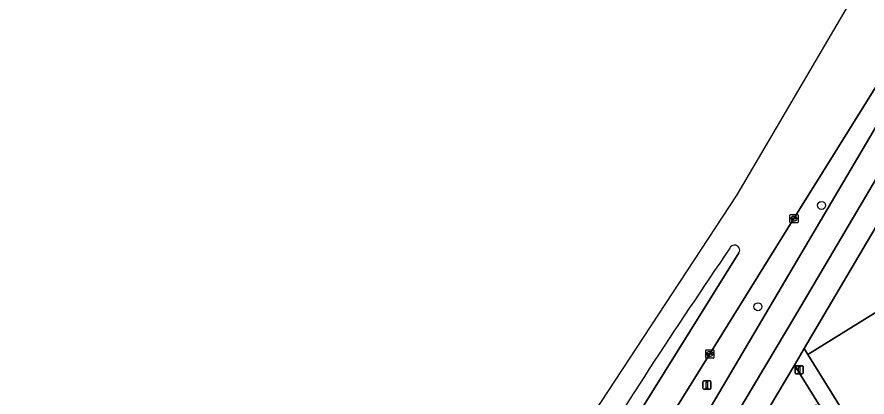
# Model space of a CAD drawing. Extents: x 159279 to 160377, y 384531 to 385888.
# Drawn here: x 159341.3 to 159445.5, y 385511.6 to 385558.2 of the extents above; entities that cross this region are included whole.
import ezdxf

# ---------------------------------------------------------------- set-up
doc = ezdxf.new("R2010")
doc.units = 0
for name, color, linetype in [('IMGEO_Berm_groen', 7, 'Continuous'), ('IMGEO_Boom', 7, 'Continuous'), ('IMGEO_Fietspad_open', 7, 'Continuous'), ('IMGEO_Groenvoorziening', 7, 'Continuous'), ('IMGEO_Kolk', 7, 'Continuous'), ('IMGEO_Lichtmast', 7, 'Continuous'), ('IMGEO_Rijbaan_lokaal_gesloten', 7, 'Continuous'), ('IMGEO_Rijbaan_lokaal_open', 7, 'Continuous'), ('IMGEO_Verkeerseiland_open', 7, 'Continuous'), ('IMGEO_Voetpad_open', 7, 'Continuous')]:
    doc.layers.add(name, color=color, linetype=linetype)

msp = doc.modelspace()

# ---------------------------------------------------------------- linework, layer by layer
at = {"layer": 'IMGEO_Berm_groen'}
for points in [[(159415.23, 385491.64), (159418.41, 385496.97), (159420.2, 385500), (159445.43, 385542.73), (159453.15, 385555.87)], [(159446.83, 385550.08), (159436.52, 385533.45), (159426.2, 385516.86), (159415.71, 385500), (159414.82, 385498.57), (159408.37, 385488.11), (159407.63, 385486.57), (159405.56, 385482.4), (159401, 385473.39), (159400.49, 385472.4), (159401.41, 385471.87), (159404.34, 385470.41), (159407.82, 385476.43), (159408.84, 385478.36), (159411.16, 385483.57)]]:
    msp.add_lwpolyline(points, dxfattribs=at)
at = {"layer": 'IMGEO_Boom'}
for centre in [(159439.9, 385535.07), (159432.1, 385522.65)]:
    msp.add_circle(centre, 0.489, dxfattribs=at)
at = {"layer": 'IMGEO_Fietspad_open'}
for points in [[(159436.86, 385521.88), (159447.15, 385539.33), (159456.49, 385555.06), (159462.16, 385564.75), (159478.78, 385592.8), (159500, 385628.79), (159502.06, 385632.25), (159511.62, 385648.28), (159513.52, 385651.46), (159520.01, 385662.3), (159526.36, 385673.05), (159527.44, 385674.88), (159533.51, 385685.12), (159539.59, 385695.37), (159545.45, 385704.85), (159550.64, 385713.23), (159559.64, 385727.26), (159565.9, 385736.74), (159572.42, 385746.41), (159574.98, 385750), (159579.08, 385755.76), (159586.55, 385766.24), (159592.35, 385774.26), (159598.39, 385782.48)], [(159523.48, 385674.2), (159515.46, 385660.61), (159511.5, 385654.13), (159508.96, 385649.83), (159506.14, 385645.12), (159500.96, 385636.54), (159499.71, 385634.4), (159491.08, 385619.97), (159477.17, 385596.28), (159463.2, 385572.94), (159453.15, 385555.87), (159445.43, 385542.73), (159420.2, 385500), (159418.41, 385496.97), (159415.23, 385491.64)], [(159417.82, 385490.09), (159420.89, 385495.3), (159423.85, 385500), (159436.86, 385521.88)]]:
    msp.add_lwpolyline(points, dxfattribs=at)
at = {"layer": 'IMGEO_Groenvoorziening'}
for points in [[(159454.57, 385526.93), (159454.62, 385527.2), (159448.9, 385536.35), (159437.77, 385517.53), (159438.21, 385516.81)], [(159442.79, 385504.86), (159443.08, 385505.03), (159436.57, 385515.49), (159433.52, 385510.33), (159427.39, 385500), (159423.7, 385493.78), (159423.23, 385492.98), (159426.4, 385490.97), (159439.21, 385510.61)]]:
    msp.add_lwpolyline(points, close=True, dxfattribs=at)
at = {"layer": 'IMGEO_Kolk'}
for p, q in [((159436.02, 385533.03), (159436.02, 385533.88)), ((159436.1, 385533.95), (159436.95, 385533.95)), ((159436.28, 385533.45), (159436.28, 385533.46)), ((159436.72, 385533.41), (159436.32, 385533.41)), ((159436.33, 385533.5), (159436.72, 385533.5)), ((159436.51, 385533.73), (159436.54, 385533.73)), ((159436.53, 385533.17), (159436.51, 385533.17)), ((159436.77, 385533.46), (159436.77, 385533.45)), ((159437.03, 385533.88), (159437.03, 385533.03)), ((159436.95, 385532.95), (159436.1, 385532.95)), ((159425.71, 385516.43), (159425.71, 385517.29)), ((159425.78, 385517.36), (159426.63, 385517.36)), ((159425.96, 385516.85), (159425.96, 385516.87)), ((159426.4, 385516.82), (159426, 385516.82)), ((159426.01, 385516.9), (159426.4, 385516.9)), ((159426.19, 385517.14), (159426.22, 385517.14)), ((159426.22, 385516.58), (159426.19, 385516.58)), ((159426.45, 385516.87), (159426.45, 385516.85)), ((159426.71, 385517.29), (159426.71, 385516.43)), ((159426.63, 385516.36), (159425.78, 385516.36))]:
    msp.add_line(p, q, dxfattribs=at)
for points in [[(159436.02, 385533.03), (159436.02, 385533.88)], [(159436.1, 385533.95), (159436.95, 385533.95)], [(159437.03, 385533.88), (159437.03, 385533.03)], [(159436.95, 385532.95), (159436.1, 385532.95)], [(159425.71, 385516.43), (159425.71, 385517.29)], [(159425.78, 385517.36), (159426.63, 385517.36)], [(159426.71, 385517.29), (159426.71, 385516.43)], [(159426.63, 385516.36), (159425.78, 385516.36)]]:
    msp.add_lwpolyline(points, dxfattribs=at)
for centre, radius, start, end in [((159436.1, 385533.88), 0.0765, 91.552, 178.448), ((159436.1, 385533.88), 0.0765, 91.552, 178.448), ((159436.32, 385533.46), 0.0403, 85.8775, 175.7526), ((159436.32, 385533.45), 0.0366, 178.938, 274.7102), ((159436.73, 385533.46), 0.0386, 1.7309, 96.639), ((159436.72, 385533.45), 0.043, 264.8664, 352.4533), ((159436.95, 385533.88), 0.0765, 1.552, 88.448), ((159436.95, 385533.88), 0.0765, 1.552, 88.448), ((159436.1, 385533.03), 0.0765, 181.552, 268.448), ((159436.1, 385533.03), 0.0765, 181.552, 268.448), ((159436.95, 385533.03), 0.0765, 271.552, 358.448), ((159436.95, 385533.03), 0.0765, 271.552, 358.448), ((159425.78, 385517.28), 0.0765, 91.552, 178.448), ((159425.78, 385517.28), 0.0765, 91.552, 178.448), ((159425.78, 385516.44), 0.0765, 181.552, 268.448), ((159425.78, 385516.44), 0.0765, 181.552, 268.448), ((159426, 385516.86), 0.0403, 85.8775, 175.7526), ((159426, 385516.85), 0.0366, 178.938, 274.7102), ((159426.41, 385516.86), 0.0386, 1.7309, 96.639), ((159426.41, 385516.86), 0.043, 264.8664, 352.4533), ((159426.63, 385517.28), 0.0765, 1.552, 88.448), ((159426.63, 385517.28), 0.0765, 1.552, 88.448), ((159426.63, 385516.44), 0.0765, 271.552, 358.448), ((159426.63, 385516.44), 0.0765, 271.552, 358.448)]:
    msp.add_arc(centre, radius, start, end, dxfattribs=at)
for centre, major_axis, ratio, start_param, end_param in [((159436.51, 385533.45), (-0.387, 0.002), 0.722429, 4.712389, 7.853982), ((159436.54, 385533.45), (-0.39, 0.002), 0.717154, 1.570796, 4.712389), ((159426.19, 385516.86), (-0.387, 0.002), 0.722429, 4.712389, 7.853982), ((159426.22, 385516.86), (-0.39, 0.002), 0.717154, 1.570796, 4.712389)]:
    msp.add_ellipse(centre, major_axis=major_axis, ratio=ratio, start_param=start_param, end_param=end_param, dxfattribs=at)
at = {"layer": 'IMGEO_Lichtmast'}
for p, q in [((159436.75, 385515.42), (159437.54, 385515.42)), ((159437.54, 385515.42), (159436.75, 385515.42)), ((159436.65, 385514.52), (159436.65, 385515.32)), ((159436.65, 385515.32), (159436.65, 385514.52)), ((159437.54, 385514.42), (159436.75, 385514.42)), ((159436.75, 385514.42), (159437.54, 385514.42)), ((159437.64, 385515.32), (159437.64, 385514.52)), ((159437.64, 385514.52), (159437.64, 385515.32)), ((159425.36, 385512.65), (159425.36, 385513.45)), ((159425.36, 385513.45), (159425.36, 385512.65)), ((159425.46, 385513.55), (159426.25, 385513.55)), ((159426.25, 385513.55), (159425.46, 385513.55)), ((159426.35, 385513.45), (159426.35, 385512.65)), ((159426.35, 385512.65), (159426.35, 385513.45)), ((159426.25, 385512.55), (159425.46, 385512.55)), ((159425.46, 385512.55), (159426.25, 385512.55))]:
    msp.add_line(p, q, dxfattribs=at)
for points in [[(159437.07, 385515.3), (159437.22, 385515.3), (159437.22, 385514.55), (159437.07, 385514.55), (159437.07, 385515.3)], [(159425.78, 385513.42), (159425.93, 385513.42), (159425.93, 385512.67), (159425.78, 385512.67), (159425.78, 385513.42)]]:
    msp.add_lwpolyline(points, dxfattribs=at)
for centre, start, end in [((159436.75, 385515.32), 90, 180), ((159436.75, 385515.32), 90, 180), ((159437.54, 385515.32), 0, 90), ((159437.54, 385515.32), 360, 90), ((159436.75, 385514.52), 180, 270), ((159436.75, 385514.52), 180, 270), ((159437.54, 385514.52), 270, 0), ((159437.54, 385514.52), 270, 0), ((159425.46, 385513.45), 90, 180), ((159425.46, 385513.45), 90, 180), ((159426.25, 385513.45), 0, 90), ((159426.25, 385513.45), 360, 90), ((159425.46, 385512.65), 180, 270), ((159425.46, 385512.65), 180, 270), ((159426.25, 385512.65), 270, 0), ((159426.25, 385512.65), 270, 0)]:
    msp.add_arc(centre, 0.1, start, end, dxfattribs=at)
at = {"layer": 'IMGEO_Rijbaan_lokaal_gesloten'}
for points in [[(159508.97, 385671.83), (159429.52, 385536.38), (159381.18, 385462.72), (159367.49, 385434.08), (159341.31, 385367.72)], [(159375.26, 385427.49), (159384.67, 385443.45), (159385.26, 385444.65), (159386.23, 385446.29), (159392.69, 385457.05), (159393.27, 385458.12), (159400.49, 385472.4), (159401, 385473.39), (159405.56, 385482.4), (159407.63, 385486.57), (159408.37, 385488.11), (159414.82, 385498.57), (159415.71, 385500), (159426.2, 385516.86), (159436.52, 385533.45), (159446.83, 385550.08)], [(159429.78, 385529.26), (159411.55, 385500)]]:
    msp.add_lwpolyline(points, dxfattribs=at)
for centre, radius, start, end in [((159429.24, 385529.58), 0.63, 329.0514, 154.9268), ((160111.13, 385064.33), 826.11, 145.70129, 148.17153)]:
    msp.add_arc(centre, radius, start, end, dxfattribs=at)
at = {"layer": 'IMGEO_Rijbaan_lokaal_open'}
msp.add_lwpolyline([(159477.87, 385489.58), (159454.57, 385526.93), (159438.21, 385516.81), (159461.54, 385479.21)], dxfattribs=at)
at = {"layer": 'IMGEO_Verkeerseiland_open'}
msp.add_lwpolyline([(159400.56, 385482.36), (159411.55, 385500), (159429.78, 385529.26)], dxfattribs=at)
for centre, radius, start, end in [((159429.24, 385529.58), 0.63, 329.0514, 154.9268), ((160111.13, 385064.33), 826.11, 145.70129, 148.17153)]:
    msp.add_arc(centre, radius, start, end, dxfattribs=at)
at = {"layer": 'IMGEO_Voetpad_open'}
for points in [[(159520.01, 385662.3), (159513.52, 385651.46), (159511.62, 385648.28), (159502.06, 385632.25), (159500, 385628.79), (159478.78, 385592.8), (159462.16, 385564.75), (159456.49, 385555.06), (159447.15, 385539.33), (159436.86, 385521.88), (159423.85, 385500), (159420.89, 385495.3), (159417.82, 385490.09)], [(159420.54, 385488.46), (159420.64, 385488.62), (159421.09, 385489.39), (159422.71, 385492.1), (159423.23, 385492.98), (159423.7, 385493.78), (159427.39, 385500), (159433.52, 385510.33), (159436.57, 385515.49), (159437.77, 385517.53), (159448.9, 385536.35)], [(159438.21, 385516.81), (159437.77, 385517.53), (159436.57, 385515.49), (159443.08, 385505.03), (159442.79, 385504.86), (159442.22, 385504.51), (159437.4, 385501.59), (159440.51, 385496.59), (159445.62, 385499.7)], [(159461.54, 385479.21), (159438.21, 385516.81)]]:
    msp.add_lwpolyline(points, dxfattribs=at)

doc.saveas('drawing.dxf')
